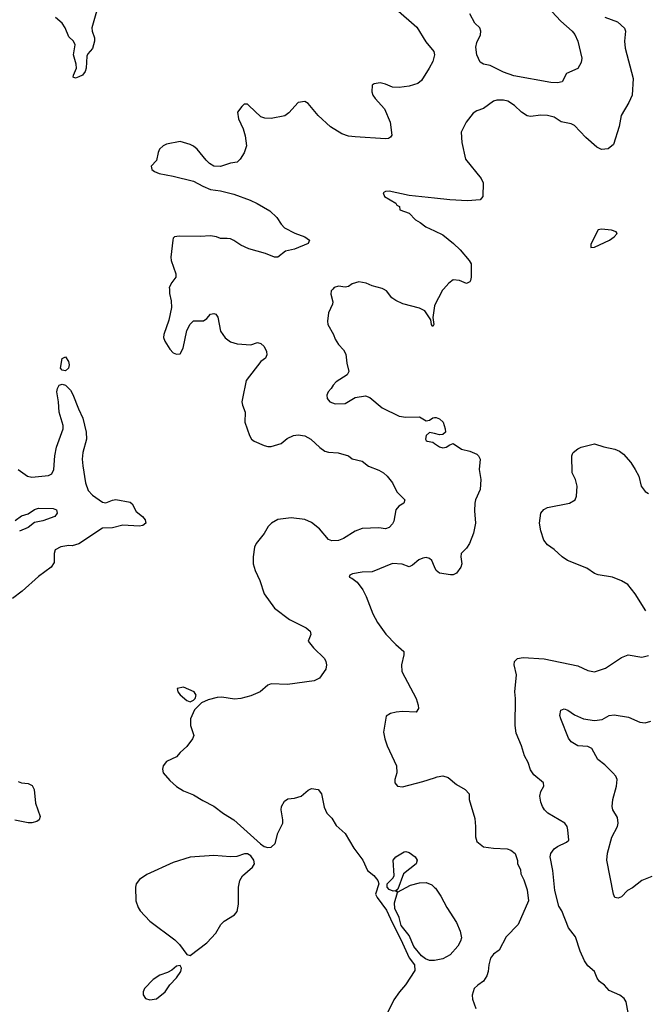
# Model space of a CAD drawing. Header units: inches. Extents: x 2001573 to 2220545, y 644482 to 846830.
# Tile 487 of 656: x 2107539 to 2111250, y 775756 to 781598. Entities that reach past the tile are written whole.
import ezdxf

# ---------------------------------------------------------------- set-up
doc = ezdxf.new("R2010")
doc.units = ezdxf.units.IN
doc.header["$MEASUREMENT"] = 0
for name, color, linetype in [('C1707', 7, 'Continuous'), ('C1708', 7, 'Continuous'), ('C1717', 7, 'Continuous'), ('C1718', 7, 'Continuous')]:
    doc.layers.add(name, color=color, linetype=linetype)

msp = doc.modelspace()

# ---------------------------------------------------------------- linework, layer by layer
at = {"layer": 'C1707', "color": 5}
for points, elevation in [([(2108426.6, 780000), (2108427.2, 779972.8), (2108438, 779930), (2108439.7, 779890), (2108424.4, 779815.6), (2108393.7, 779730), (2108392.4, 779712.4), (2108399.3, 779690), (2108430, 779642.8), (2108450, 779622), (2108470, 779613.4), (2108490, 779614.8), (2108509.5, 779650), (2108530, 779754), (2108550, 779792), (2108570, 779812), (2108630, 779811.3), (2108650, 779826), (2108670, 779850.8), (2108690, 779854.8), (2108702, 779850), (2108714, 779834), (2108730.6, 779750), (2108757.3, 779710), (2108790, 779686.7), (2108830, 779674.9), (2108910, 779668.5), (2108950, 779682.8), (2108970, 779677.3), (2108990, 779658.8), (2109003, 779630), (2109004.9, 779610), (2108997.3, 779590), (2108970, 779569.3), (2108882.8, 779457.2), (2108859.7, 779350), (2108856.9, 779330), (2108860.8, 779310), (2108877.4, 779270), (2108874.6, 779210), (2108902.3, 779130), (2108913.7, 779110), (2108930, 779097.7), (2108990, 779072), (2109010, 779065.3), (2109030, 779065.3), (2109090, 779083.8), (2109126.3, 779113.7), (2109164, 779130), (2109190, 779134.6), (2109230, 779128.9), (2109266.4, 779110), (2109319.1, 779059.1), (2109350, 779037.4), (2109370, 779031.6), (2109428.9, 779028.9), (2109489.4, 779010.6), (2109512.3, 778992.3), (2109570, 778978), (2109608.1, 778948.1), (2109670, 778924.9), (2109696.4, 778910), (2109719.3, 778890), (2109750, 778850.7), (2109777.1, 778797.1), (2109822.8, 778750), (2109818.8, 778730), (2109788.9, 778711.1), (2109770.4, 778690), (2109758, 778622), (2109750, 778606), (2109730, 778585.1), (2109710, 778577.6), (2109670, 778582), (2109570, 778579.7), (2109530, 778563), (2109460, 778520), (2109430, 778507.6), (2109390, 778505.9), (2109370, 778513.6), (2109317.6, 778577.6), (2109270, 778614.4), (2109230, 778631.6), (2109150, 778642.2), (2109070, 778632.9), (2109032.2, 778610), (2109013.7, 778590), (2108988.7, 778550), (2108941.6, 778490), (2108931.9, 778468.1), (2108923.1, 778410), (2108924.9, 778370), (2108934.9, 778330), (2108963.6, 778270), (2108990, 778190.8), (2109050, 778106.4), (2109139.3, 778039.3), (2109239.1, 777990), (2109262, 777970), (2109266.8, 777950), (2109250.8, 777910), (2109282, 777870), (2109346.6, 777806.6), (2109355.5, 777790), (2109359.1, 777770), (2109355.2, 777744.8), (2109317.3, 777690), (2109285, 777675.1), (2109127.2, 777652.8), (2109030, 777658), (2109010, 777649.2), (2108964.7, 777610), (2108910, 777587), (2108850, 777569.4), (2108813.2, 777566.8), (2108737.2, 777577.3), (2108710, 777576.9), (2108657.8, 777562.3), (2108616.5, 777543.5), (2108576.2, 777503.8), (2108551.7, 777450), (2108552.9, 777410), (2108572, 777350), (2108563.7, 777330), (2108530, 777285.4), (2108490.4, 777250), (2108470, 777224), (2108410, 777197.2), (2108390.7, 777170), (2108386.8, 777150), (2108390.7, 777130), (2108430, 777084), (2108470, 777047.3), (2108510, 777022.8), (2108570, 776999.1), (2108624.9, 776964.9), (2108691.3, 776931.3), (2108747.6, 776887.6), (2108808.5, 776850), (2108967.7, 776707.7), (2108990, 776692.4), (2109010, 776685.6), (2109030, 776688.3), (2109053.6, 776710), (2109070, 776770.5), (2109099.7, 776830), (2109100.5, 776850), (2109089.7, 776910), (2109091.6, 776930), (2109110, 776960.7), (2109130, 776974), (2109170, 776978), (2109209, 776990), (2109250, 777026.8), (2109270, 777036), (2109310, 777031), (2109330, 777004.7), (2109345.5, 776925.5), (2109360.5, 776890), (2109390, 776860.7), (2109417.3, 776817.3), (2109470, 776768.9), (2109521.3, 776681.3), (2109573.8, 776610), (2109603.2, 776550), (2109639.5, 776519.5), (2109664.2, 776490), (2109668.7, 776470), (2109650.4, 776410), (2109658.7, 776390), (2109714.8, 776314.8), (2109750, 776236.3), (2109800.9, 776140.9), (2109850, 776030.6), (2109880.3, 775990), (2109883.2, 775956.8), (2109828, 775872), (2109791.4, 775830), (2109758.3, 775781.7), (2109710, 775681.2)], 420), ([(2109396.4, 780000), (2109387.2, 779990), (2109385.3, 779970), (2109396.3, 779923.7), (2109394.8, 779910), (2109370, 779858), (2109364.6, 779810), (2109367.2, 779790), (2109400.3, 779730), (2109410, 779702.8), (2109430, 779670.8), (2109460, 779640), (2109474.4, 779614.4), (2109479.9, 779559.9), (2109491, 779510), (2109481, 779490), (2109416, 779450), (2109398.8, 779430), (2109387.3, 779410), (2109368.2, 779390), (2109361.6, 779370), (2109363.8, 779350), (2109378.8, 779330), (2109410, 779319.5), (2109470, 779321.3), (2109530, 779357), (2109590, 779367.2), (2109616.7, 779356.7), (2109690, 779295.3), (2109790, 779245.3), (2109830, 779239.5), (2109910, 779241), (2109950, 779218), (2109970, 779222), (2109990, 779236), (2110000, 779236.7)], 440), ([(2110000, 779902.1), (2109999.3, 779900.7), (2109990.5, 779830.5), (2109996, 779790), (2109990, 779778), (2109982, 779790), (2109978, 779818), (2109942.7, 779870), (2109910, 779885.6), (2109812, 779912), (2109771.3, 779931.3), (2109747.3, 779947.3), (2109716, 779990), (2109697, 780000)], 440), ([(2107530, 778928.9), (2107584.9, 778890), (2107610, 778883.1), (2107710, 778894.3), (2107730, 778904), (2107741.2, 778930), (2107747.2, 779010), (2107757.5, 779062.5), (2107797.3, 779170), (2107797.1, 779190), (2107772.9, 779270), (2107769.8, 779330), (2107759.9, 779390), (2107762.4, 779410), (2107773.3, 779430), (2107790, 779436.1), (2107810.5, 779430.5), (2107840.6, 779400.6), (2107855, 779375), (2107886.7, 779290), (2107913.8, 779233.8), (2107933.3, 779150), (2107934.6, 779110), (2107914, 779030), (2107910.2, 778989.8), (2107912.5, 778950), (2107930.1, 778850), (2107944.3, 778804.3), (2107970, 778775.8), (2108030, 778734.9), (2108050, 778730.4), (2108090, 778747.2), (2108110, 778750.3), (2108194.8, 778734.8), (2108205.6, 778725.6), (2108230, 778679.7), (2108267.6, 778650), (2108283.6, 778630), (2108288, 778610), (2108270, 778596.9), (2108246.7, 778593.3), (2108150, 778599.3), (2108090, 778583.5), (2108030, 778580.9), (2107890, 778487.3), (2107850, 778475.3), (2107830, 778477.2), (2107782, 778470), (2107750, 778452.3), (2107742.4, 778430), (2107742.4, 778377.6), (2107725.5, 778350), (2107650, 778295.1), (2107553.3, 778206.7), (2107496.6, 778163.4)], 380), ([(2110000, 779141.9), (2109970, 779148.7), (2109951.3, 779130), (2109947.3, 779110), (2109950, 779102), (2109956.9, 779096.9), (2109990.5, 779090.5), (2110000, 779083.9)], 440), ([(2107512.8, 778627.2), (2107550, 778654), (2107590, 778667), (2107627.6, 778692.4), (2107650, 778699.1), (2107737.5, 778697.5), (2107758, 778690), (2107760.4, 778670), (2107747.7, 778650), (2107675.8, 778624.2), (2107625.9, 778614.1), (2107590, 778585.3), (2107537.8, 778562.3)], 360), ([(2110000, 778351.1), (2109983.8, 778390), (2109970, 778401), (2109950, 778406.1), (2109930, 778403.4), (2109907, 778393), (2109870, 778360.7), (2109850, 778352), (2109808.2, 778368.2), (2109750, 778372.1), (2109630, 778321.2), (2109570, 778319.3), (2109514, 778310), (2109498, 778302), (2109494, 778290), (2109510, 778284.7), (2109541.4, 778261.4), (2109574.9, 778214.9), (2109595.1, 778175.1), (2109633.5, 778073.5), (2109661.7, 778021.7), (2109711.7, 777951.7), (2109770.5, 777890), (2109818, 777850), (2109818.7, 777830), (2109804.2, 777770), (2109806.5, 777730), (2109891.4, 777570), (2109903.7, 777530), (2109904.9, 777510), (2109891.3, 777490), (2109810, 777494), (2109772, 777490), (2109739, 777481), (2109714, 777466), (2109697.3, 777370), (2109705.4, 777330), (2109719.8, 777290), (2109773.8, 777170), (2109775.6, 777130), (2109764.4, 777090), (2109764.9, 777070), (2109781, 777050), (2109810, 777047), (2109930, 777076.9), (2110000, 777100.3)], 440), ([(2107530, 777078.4), (2107550, 777070.2), (2107590, 777065.4), (2107613.2, 777053.2), (2107624.5, 777030), (2107633.1, 776950), (2107660.3, 776870), (2107654.9, 776850), (2107639.6, 776840.4), (2107610, 776831.6), (2107590, 776832.2), (2107510, 776848.7)], 380), ([(2110000, 776016.3), (2109970, 776015.8), (2109945.8, 776025.8), (2109923.4, 776043.4), (2109877.6, 776097.6), (2109850, 776162.9), (2109802.8, 776222.8), (2109789.6, 776270), (2109764.2, 776324.2), (2109762.4, 776357.6), (2109779.3, 776419.3), (2109769.1, 776429.1), (2109753.7, 776426.3), (2109730, 776436), (2109719.5, 776450), (2109719.3, 776470), (2109754.9, 776505.1), (2109759.7, 776520.3), (2109754.2, 776610), (2109769.6, 776630), (2109820, 776660), (2109830, 776663.2), (2109850, 776656.6), (2109884.2, 776630), (2109897.6, 776610), (2109890.1, 776589.9), (2109816.5, 776530), (2109782, 776438), (2109772, 776430), (2109781, 776421), (2109857.4, 776462.6), (2109910, 776477.3), (2109950, 776478), (2109984, 776464), (2110000, 776449.4)], 420)]:
    msp.add_lwpolyline(points, dxfattribs=dict(at, elevation=elevation))
for points, elevation in [([(2107810, 779515.5), (2107790, 779519.3), (2107780.7, 779530), (2107790, 779587.3), (2107810, 779598), (2107828.9, 779570), (2107833.1, 779550), (2107827.9, 779530)], 380), ([(2108510, 777637.2), (2108474, 777630), (2108478, 777610), (2108490, 777592), (2108530, 777558), (2108550, 777551.3), (2108570, 777561), (2108579, 777570), (2108585.2, 777590), (2108573.2, 777610)], 420), ([(2108890, 776648), (2108872.2, 776647.8), (2108826.5, 776633.5), (2108790.3, 776629.7), (2108690, 776637.7), (2108550, 776629.6), (2108450, 776597.6), (2108293.4, 776526.6), (2108250, 776496), (2108230.6, 776470), (2108225.5, 776450), (2108228.4, 776370), (2108241.3, 776330), (2108252.7, 776310), (2108310, 776248.4), (2108458.3, 776138.3), (2108487.3, 776110), (2108530, 776051.3), (2108550, 776044.7), (2108650, 776120.7), (2108703.3, 776176.7), (2108732.7, 776230), (2108751.5, 776248.5), (2108814.2, 776285.8), (2108830, 776306), (2108837.4, 776350), (2108836.5, 776450), (2108844.5, 776490), (2108861.6, 776518.4), (2108919.7, 776570), (2108931.6, 776590), (2108928.4, 776610), (2108910, 776636.9)], 420), ([(2108490, 775986), (2108470, 775982), (2108442, 775958), (2108415.9, 775944.1), (2108370, 775929.2), (2108330, 775903.7), (2108278.8, 775850), (2108270.8, 775830), (2108270.9, 775810.9), (2108284.7, 775790), (2108310, 775782.8), (2108350, 775787.7), (2108401.2, 775830), (2108430, 775871.3), (2108470, 775912), (2108495.3, 775950), (2108498, 775970)], 420)]:
    msp.add_lwpolyline(points, close=True, dxfattribs=dict(at, elevation=elevation))
at = {"layer": 'C1708', "color": 5}
for points, elevation in [([(2108016.7, 781723.3), (2107966, 781550), (2107968.4, 781530), (2107983, 781490), (2107982.5, 781470), (2107970, 781428), (2107943.6, 781396.4), (2107937.5, 781382.5), (2107932.5, 781310), (2107926.9, 781290), (2107910.6, 781269.4), (2107890, 781258.2), (2107870, 781251.8), (2107856.4, 781256.4), (2107857.4, 781270), (2107875.5, 781310), (2107873.8, 781333.8), (2107857.1, 781390), (2107867.1, 781450), (2107858.7, 781470), (2107830, 781495.8), (2107809.1, 781550), (2107790, 781577.7), (2107751.7, 781611.7)], 380), ([(2109770, 781663.1), (2109894.4, 781554.4), (2109947.6, 781467.6), (2109995.8, 781410), (2109999.6, 781390), (2109989.2, 781350), (2109968.3, 781310), (2109923.5, 781236.5), (2109900.2, 781219.8), (2109850, 781204.1), (2109790, 781195.3), (2109750, 781198.7), (2109710, 781216.4), (2109677, 781223), (2109641.7, 781218.3), (2109630.5, 781209.5), (2109628.4, 781170), (2109634.4, 781150), (2109647.7, 781130), (2109703.8, 781070), (2109737, 780990), (2109747.3, 780912.7), (2109738.4, 780901.6), (2109726, 780894), (2109708.5, 780891.5), (2109530, 780902.4), (2109490, 780907.4), (2109450, 780921), (2109383.1, 780963.1), (2109309.6, 781030), (2109250, 781100.7), (2109230, 781112), (2109190, 781106), (2109135.2, 781044.8), (2109111.3, 781028.7), (2109030, 781011.1), (2108993.6, 781013.6), (2108970, 781021.2), (2108899, 781090), (2108890, 781096), (2108870, 781096), (2108855.9, 781084.1), (2108831, 781049), (2108836.3, 781010), (2108864, 780950), (2108876.3, 780910), (2108883.8, 780850), (2108870, 780809), (2108847.7, 780770), (2108830, 780752.3), (2108790, 780747.8), (2108730, 780727.1), (2108690, 780729.7), (2108664.9, 780744.9), (2108644.7, 780764.7), (2108591.6, 780830), (2108570, 780847.6), (2108550, 780858.3), (2108490, 780875.1), (2108410, 780859.6), (2108390, 780849.6), (2108368.5, 780830), (2108359.5, 780810), (2108350, 780762), (2108318, 780730), (2108322, 780710), (2108338, 780698), (2108365.8, 780685.8), (2108450, 780670.4), (2108570, 780641), (2108624.7, 780610), (2108670, 780590.8), (2108730, 780583.1), (2108810, 780562.6), (2108906.8, 780526.8), (2108947.9, 780507.9), (2109023.4, 780463.4), (2109064.5, 780424.5), (2109090, 780384), (2109110, 780364), (2109171.5, 780331.5), (2109230.2, 780310.2), (2109257.3, 780290), (2109251, 780270), (2109170, 780236), (2109115.6, 780224.4), (2109070, 780188.7), (2109050, 780188.7), (2108998, 780210), (2108897.6, 780237.6), (2108850, 780259.5), (2108810, 780288), (2108790, 780296.9), (2108770, 780300.7), (2108730, 780299), (2108706, 780310), (2108670, 780316), (2108608.8, 780311.2), (2108485.7, 780314.3), (2108458, 780310), (2108450, 780302), (2108447, 780290), (2108436, 780190), (2108438, 780170), (2108464.7, 780090), (2108464.7, 780070), (2108440.9, 780039.1), (2108426.4, 780010), (2108426.6, 780000)], 420), ([(2110000, 780538.3), (2109850, 780554.8), (2109730, 780580.5), (2109710, 780579.5), (2109694.8, 780570), (2109702.8, 780550), (2109771, 780510), (2109776.9, 780496.9), (2109792, 780490), (2109794, 780470), (2109850, 780451), (2109886.8, 780410), (2109915.6, 780395.6), (2109947.7, 780370), (2110000, 780345.5)], 440), ([(2109697, 780000), (2109690, 780003.7), (2109630, 780018), (2109594.8, 780034.8), (2109550, 780041.8), (2109510.6, 780030), (2109490, 780015.6), (2109470, 780012), (2109430, 780017.6), (2109405.5, 780010), (2109396.4, 780000)], 440)]:
    msp.add_lwpolyline(points, dxfattribs=dict(at, elevation=elevation))
at = {"layer": 'C1717', "color": 5}
for points, elevation in [([(2110052.8, 780000), (2110046.8, 779993.2), (2110000, 779902.1)], 440), ([(2110000, 779236.7), (2110010, 779237.3), (2110030, 779230.7), (2110050.7, 779210), (2110064, 779170), (2110066, 779150), (2110050, 779137.2), (2110030, 779135.1), (2110000, 779141.9)], 440), ([(2110000, 779083.9), (2110030, 779063.1), (2110050, 779057.6), (2110070, 779062.4), (2110090, 779076), (2110110, 779082.8), (2110160.7, 779050), (2110210, 779037.2), (2110250, 779019.6), (2110260.9, 779010), (2110270.2, 778990), (2110264.7, 778930), (2110275.2, 778870), (2110270.1, 778809.9), (2110242.6, 778750), (2110238.6, 778730), (2110236.2, 778683.8), (2110242.3, 778610), (2110231.2, 778551.2), (2110208.3, 778490), (2110190, 778462.4), (2110157.3, 778430), (2110155.2, 778410), (2110161.2, 778370), (2110156.6, 778350), (2110130, 778314.8), (2110110, 778304.8), (2110095.5, 778304.5), (2110030, 778314.2), (2110008.8, 778330), (2110000, 778351.1)], 440), ([(2111252.7, 778090), (2111190, 778191.6), (2111146.9, 778246.9), (2111108.8, 778268.8), (2111056, 778290), (2110970, 778304), (2110950, 778311.6), (2110903.7, 778343.7), (2110788.9, 778388.9), (2110756.9, 778410), (2110710, 778453.6), (2110670, 778482.9), (2110648.3, 778510), (2110630, 778565.2), (2110622.2, 778610), (2110630.9, 778670), (2110647.8, 778692.2), (2110670, 778703.8), (2110801.2, 778730), (2110834.7, 778750), (2110843.1, 778770), (2110846.8, 778830), (2110836.8, 778870), (2110816.4, 778910), (2110815.1, 779010), (2110818.9, 779021.1), (2110822.9, 779030), (2110850, 779052.4), (2110870, 779061.6), (2110950, 779081.3), (2111004, 779064), (2111070.3, 779050.3), (2111098, 779038), (2111120.9, 779020.9), (2111165.3, 778970), (2111190.3, 778930), (2111213, 778890), (2111225.5, 778830), (2111250, 778798), (2111270, 778787.2)], 440), ([(2111154, 775674), (2111137, 775770), (2111126, 775790), (2111099, 775810), (2111036.6, 775836.6), (2111008.3, 775868.3), (2110979.5, 775890), (2110965.1, 775910), (2110949.6, 775949.6), (2110910, 775983.7), (2110890, 776012.7), (2110863.5, 776070), (2110836.6, 776156.6), (2110794.7, 776210), (2110755.8, 776310), (2110737.7, 776337.7), (2110714.7, 776430), (2110701.8, 776550), (2110686.2, 776630), (2110690.8, 776650), (2110710, 776677.3), (2110730, 776692.4), (2110782.5, 776717.5), (2110797, 776730), (2110791.4, 776791.4), (2110787.3, 776810), (2110772.7, 776830), (2110671.6, 776890), (2110651.6, 776910), (2110640.5, 776930), (2110630, 776955.3), (2110624.7, 776990), (2110630, 777018.8), (2110649.4, 777050), (2110646.6, 777070), (2110590, 777117), (2110570, 777146), (2110554.7, 777190), (2110534, 777230), (2110515.8, 777290), (2110485.2, 777365.2), (2110479.1, 777410), (2110480.5, 777570), (2110476.9, 777610), (2110485.7, 777710), (2110473.3, 777770), (2110474, 777790), (2110492.6, 777807.4), (2110526.1, 777813.9), (2110650, 777804.6), (2110850, 777764.4), (2110910, 777735.5), (2110950, 777728.4), (2111014, 777750), (2111110, 777812.7), (2111148.7, 777830), (2111230, 777816.4), (2111270, 777826)], 440), ([(2111290, 776514.4), (2111230, 776489.8), (2111174.1, 776445.9), (2111144.9, 776430), (2111110, 776393.2), (2111090, 776385.2), (2111069.3, 776390), (2111060.9, 776410), (2111022.1, 776610), (2111027.1, 776652.9), (2111052.2, 776747.8), (2111085.7, 776810), (2111089.7, 776830), (2111084.6, 776864.6), (2111057.6, 776910), (2111053.7, 776930), (2111058.5, 776970), (2111079.2, 777050), (2111083.5, 777090), (2111075.3, 777110), (2111058, 777130), (2111010, 777176.8), (2110968.6, 777208.6), (2110934.2, 777274.2), (2110910, 777285.3), (2110849.9, 777289.9), (2110810, 777313.3), (2110794.7, 777334.7), (2110749.8, 777450.2), (2110743.7, 777470), (2110750, 777501.6), (2110770, 777508.9), (2110790, 777501.7), (2110830, 777473.7), (2110884, 777450), (2110950, 777439), (2110994.5, 777445.5), (2111035.3, 777470), (2111066.7, 777473.3), (2111150, 777459.2), (2111218, 777430), (2111250, 777425), (2111283.9, 777436.1)], 420), ([(2110000, 777100.3), (2110014.7, 777105.3), (2110050, 777111), (2110081.1, 777101.1), (2110130, 777059.1), (2110182, 777030), (2110204.7, 777004.7), (2110206, 776970), (2110239, 776859), (2110244, 776810), (2110242.3, 776750), (2110250, 776722), (2110290, 776690.6), (2110350, 776681.6), (2110430, 776677.3), (2110452, 776670), (2110478, 776650), (2110491.3, 776608.7), (2110491.3, 776591.3), (2110510, 776554), (2110511.3, 776530), (2110530, 776494), (2110550, 776434), (2110558, 776370), (2110496.4, 776230), (2110424.3, 776155.7), (2110383.4, 776076.6), (2110350, 776052.8), (2110331.8, 776030), (2110322, 775990), (2110318.9, 775950), (2110310, 775924), (2110290, 775893.2), (2110256, 775870), (2110236, 775850), (2110223.8, 775810), (2110225.3, 775785.3), (2110244.9, 775730)], 440), ([(2110000, 776449.4), (2110004.9, 776444.9), (2110037.6, 776397.6), (2110072.9, 776330), (2110130, 776241.3), (2110152.8, 776190), (2110159, 776150), (2110154.3, 776130), (2110138.6, 776101.4), (2110092.3, 776050), (2110050, 776025.8), (2110010, 776016.5), (2110000, 776016.3)], 420)]:
    msp.add_lwpolyline(points, dxfattribs=dict(at, elevation=elevation))
at = {"layer": 'C1718', "color": 5}
for points, elevation in [([(2110670, 781674), (2110749.5, 781589.5), (2110816.9, 781530), (2110832.4, 781510), (2110850.2, 781470), (2110873.4, 781370), (2110870, 781344), (2110850, 781309.3), (2110782, 781278), (2110758, 781230), (2110730, 781222.9), (2110690, 781226.3), (2110470, 781265.4), (2110410, 781287.2), (2110330, 781326), (2110290, 781335.1), (2110270, 781346.6), (2110251.6, 781390), (2110245.4, 781434.6), (2110250, 781462), (2110272.2, 781507.7), (2110275.1, 781530), (2110269.6, 781550), (2110238.5, 781578.5), (2110210, 781633.2)], 420), ([(2111010, 781613), (2111086, 781586), (2111127.9, 781547.9), (2111133.4, 781530), (2111127.4, 781470), (2111130.3, 781430), (2111178, 781250), (2111172.4, 781150), (2111153.3, 781106.7), (2111106.4, 781030), (2111094.6, 780965.4), (2111062.2, 780857.8), (2111030, 780831.5), (2110990, 780827.6), (2110962, 780842), (2110898.4, 780898.4), (2110830, 780969.7), (2110810, 780980.4), (2110751.6, 780991.6), (2110710, 781019.1), (2110670, 781029.8), (2110630.9, 781030.9), (2110570, 781023.5), (2110550, 781028.3), (2110516.2, 781050), (2110475.1, 781090), (2110434.3, 781114.3), (2110410, 781121.3), (2110370, 781120.5), (2110350, 781114.7), (2110290, 781071.5), (2110250, 781057.6), (2110230, 781044.5), (2110187.7, 780990), (2110158, 780930), (2110162, 780870), (2110182.8, 780770), (2110276.2, 780656.2), (2110288, 780630), (2110286.8, 780550), (2110271.3, 780530), (2110196.1, 780523.9), (2110090, 780528.4), (2110000, 780538.3)], 440), ([(2110000, 780345.5), (2110050, 780322), (2110113.4, 780270), (2110151.8, 780231.8), (2110205.5, 780170), (2110216.4, 780150), (2110218, 780070), (2110213.4, 780050), (2110210, 780042), (2110190, 780033.2), (2110148, 780050), (2110110, 780054), (2110084.4, 780035.6), (2110052.8, 780000)], 440)]:
    msp.add_lwpolyline(points, dxfattribs=dict(at, elevation=elevation))
at = {"layer": 'C1718', "color": 5, "elevation": 460}
msp.add_lwpolyline([(2110990, 780355.4), (2110970, 780351.8), (2110926.6, 780266.6), (2110927.1, 780247.1), (2110950, 780248.2), (2111038, 780290), (2111066, 780310), (2111084, 780330), (2111078.6, 780338.6), (2111049.6, 780349.6)], close=True, dxfattribs=at)

doc.saveas('drawing.dxf')
